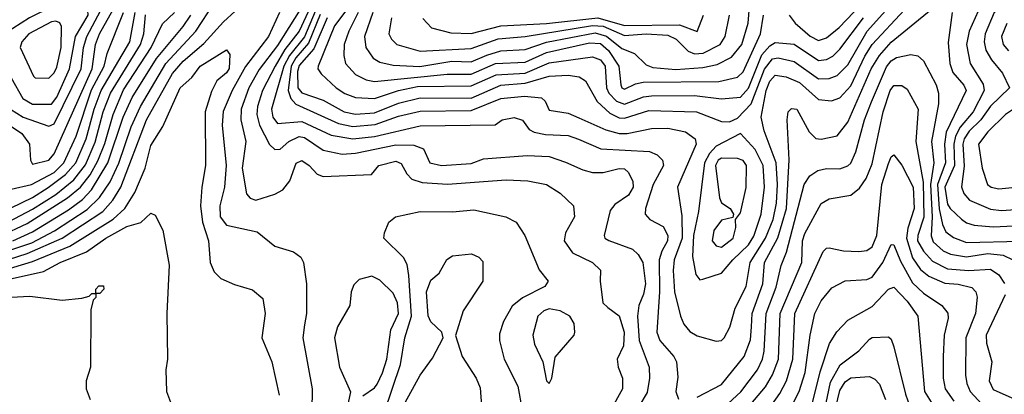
# Model space of a CAD drawing. Extents: x 501367 to 657802, y 482273 to 547541.
# Tile 453 of 656: x 573937 to 577596, y 520004 to 521398. Entities that reach past the tile are written whole.
import ezdxf

# ---------------------------------------------------------------- set-up
doc = ezdxf.new("R2010")
doc.units = 0

msp = doc.modelspace()

# ---------------------------------------------------------------- linework, layer by layer
at = {"layer": '0CON20XD'}
for points in [[(575257.2, 521575), (575107.4, 521375), (575046.1, 521225), (575045.3, 521215), (575056.8, 521196.8), (575112.9, 521145), (575145, 521123.7), (575185, 521107.9), (575255, 521104.3), (575345, 521134.4), (575415, 521149.5), (575615, 521151.9), (575707.7, 521192.3), (575815, 521198.6), (575905, 521237), (576065, 521259.7), (576095, 521248.3), (576112.4, 521225), (576117.5, 521145), (576125.9, 521125), (576155.1, 521095.1), (576185, 521083.4)], [(577678.4, 521575), (577558.5, 521425), (577524.2, 521345), (577520.6, 521315), (577527, 521285), (577548.4, 521248.4), (577589.2, 521199.2), (577614.7, 521145), (577545, 521076.3), (577509.2, 521025), (577465, 520983.4), (577446.4, 520955), (577441.6, 520935), (577447.3, 520852.7), (577436.5, 520776.5), (577445, 520751.8), (577466.5, 520726.6), (577545, 520692.7), (577585, 520688.5), (577655, 520693.4)], [(575249.1, 521425), (575218.5, 521335), (575223.5, 521295), (575250.6, 521255), (575275, 521240.5), (575325, 521229.3), (575424.4, 521224.4), (575543.1, 521243.1), (575615, 521241.4), (575673.5, 521266.5), (575725, 521282), (575815, 521287.6), (575895.1, 521314.9), (576075, 521348.5), (576117.1, 521337.1), (576175, 521290.6), (576222.2, 521272.2), (576265, 521230.4), (576290.2, 521220.2), (576375, 521212.1), (576475, 521219.6), (576529.3, 521230.7), (576581.8, 521258.2), (576620, 521305), (576643.7, 521385), (576652.9, 521495)], [(576130.4, 521049.6), (576165, 521033.1), (576185, 521031), (576275, 521060.3), (576452.5, 521055), (576545, 521018.8), (576575, 521017.8), (576605, 521031.1), (576655.2, 521084.8), (576705, 521214.4), (576735, 521252.3), (576755, 521256.5), (576815, 521242), (576905, 521178.4), (576945, 521178.9), (576975, 521190.8), (577015, 521230.5), (577085.9, 521355), (577210.8, 521495)], [(577531.6, 521505), (577465.5, 521355), (577454.8, 521305), (577468.5, 521235), (577517.8, 521157.8), (577521.6, 521135), (577480.6, 521055), (577431.9, 520998.1), (577414.5, 520965), (577408.4, 520935), (577411.2, 520855), (577375.1, 520775), (577385, 520712.2), (577395.2, 520695), (577436.2, 520656.2), (577455, 520642.5), (577483.5, 520633.5), (577555, 520627.3), (577734.3, 520635.7)], [(573816.9, 520513.1), (573982.1, 520567.9), (574066.9, 520613.1), (574188.2, 520691.8), (574233.3, 520736.7), (574273, 520795), (574305.7, 520864.3), (574351, 520999), (574385.6, 521075), (574480.4, 521235), (574591.9, 521355), (574660.2, 521459.8)], [(573825, 520484), (573965, 520527.6), (574095.4, 520584.7), (574246.6, 520685), (574283.8, 520726.2), (574313.3, 520775), (574408.4, 521025), (574505, 521197.6), (574545, 521244.2), (574621.1, 521308.9), (574695, 521390.2), (574781.3, 521468.7)], [(574055, 521083.7), (574075, 521109.6), (574121.7, 521215), (574144.7, 521335), (574191.4, 521415), (574187.3, 521467.3), (574167, 521487), (574135, 521485.5), (573973, 521405), (573880.4, 521345), (573843.4, 521295), (573838.6, 521265), (573845.3, 521235), (573905, 521181.9), (573949, 521105), (573985, 521084), (574055, 521083.7)], [(573903.5, 521065), (573950.3, 521035), (574045, 521002.2), (574065, 521010), (574165.9, 521215), (574174.5, 521295), (574186.7, 521335), (574248, 521452)], [(575000.5, 521469.5), (574895, 521301.8), (574827.4, 521212.6), (574788.5, 521145), (574759.7, 521065), (574758.5, 521025), (574778, 520945), (574763.7, 520845), (574779.8, 520749.8), (574793.4, 520733.4), (574815, 520727.1), (574885, 520748.4), (574914.5, 520765), (574941.5, 520798.5), (574965, 520863.6), (574985, 520874.1), (575012.9, 520855), (575042.9, 520822.9), (575065, 520814.7), (575245, 520822.5), (575272, 520855), (575335, 520871.7), (575355, 520863.5), (575376, 520825), (575394.8, 520804.8), (575432.2, 520792.2), (575526.3, 520786.3), (575745, 520802), (575825, 520798.9), (575895, 520785.3), (575945, 520752.1), (575995.6, 520705), (575999.1, 520665), (575964.7, 520605.3), (575960.8, 520575), (575991, 520531), (576065, 520494.4), (576095, 520466), (576093.6, 520425), (576103.8, 520345), (576123, 520327), (576165, 520295.8), (576183.8, 520235), (576180.5, 520185), (576156.9, 520135), (576161.1, 520105), (576176.6, 520065), (576177.5, 520025), (576094.5, 519875)], [(576795.8, 521415), (576819.2, 521385), (576875, 521336.3), (576905, 521320), (576935, 521330.8), (576981.7, 521368.3), (577064, 521455)], [(573865, 520593.1), (573965, 520639.2), (574115.3, 520734.7), (574162.8, 520775), (574199.2, 520820.8), (574227.5, 520872.5), (574252.9, 520937.1), (574284.3, 521045.7), (574323.3, 521136.7), (574425.9, 521295), (574467.8, 521382.2), (574512.9, 521425)], [(573895, 520646), (573985, 520693), (574071.8, 520748.2), (574138.3, 520801.7), (574181.8, 520858.2), (574217.1, 520942.9), (574247.4, 521055), (574274.8, 521125.2), (574386, 521305), (574398.3, 521345), (574404.1, 521415.9)], [(573902.9, 521002.9), (573944.8, 520975), (573973.1, 520935), (573977.6, 520875), (573985, 520860.7), (574045, 520875.4), (574065, 520898.7), (574206.3, 521215), (574218.3, 521305), (574234, 521345), (574284.5, 521435.5)], [(573905, 520698.6), (573985, 520737), (574043.1, 520773.1), (574107.9, 520822.1), (574145.5, 520865), (574184.5, 520955), (574213.3, 521065), (574239.3, 521135), (574346.3, 521315), (574366, 521425)], [(573905, 520767.7), (573981.3, 520785), (574065, 520829.6), (574100.7, 520865), (574146.8, 520965), (574203.4, 521136.6), (574250.4, 521225), (574262.6, 521272.6), (574322.4, 521425)], [(573912, 520575), (573985, 520608.3), (574118.9, 520691.1), (574170.7, 520729.3), (574204.4, 520765.6), (574264.1, 520865), (574321.6, 521035), (574355, 521108.7), (574445, 521253.4), (574545, 521372.5), (574573.2, 521415)], [(574902.3, 521425), (574862, 521335), (574776.7, 521223.3), (574727.2, 521135), (574693.6, 521056.4), (574689, 521005), (574704.8, 520855), (574698.3, 520775), (574680.3, 520705), (574682, 520665), (574705, 520633.9), (574819, 520609), (574885, 520555.4), (574954.7, 520534.7), (574981.8, 520515), (574991.6, 520495), (575002.9, 520415), (575002.9, 520305), (574995, 520263.3), (574989.7, 520215), (575024.2, 520025), (575021.2, 519858.8)], [(575016.9, 521443.1), (574975.4, 521355), (574922.9, 521287.2), (574885.9, 521225), (574839.1, 521135), (574820.8, 521075), (574818.9, 521045), (574828.4, 521005), (574865, 520933.5), (574885, 520914.6), (574905, 520916), (574937.1, 520945), (574975, 520963.9), (574995, 520959.2), (575065, 520912.7), (575135, 520898.1), (575185, 520901.4), (575335, 520932.1), (575401.5, 520931.5), (575437.8, 520917.8), (575460.6, 520865), (575505, 520855.3), (575615, 520862.9), (575660.1, 520879.9), (575822.5, 520892.5), (575905, 520889.6), (575965, 520868.4), (576029.1, 520839.1), (576065, 520829.6), (576105, 520829.6), (576165, 520844.2), (576185, 520843.4), (576199.8, 520829.8), (576215.7, 520795.7), (576216.2, 520775), (576199, 520745), (576149.2, 520710.8), (576131.4, 520688.6), (576109.5, 520595), (576111.9, 520585), (576126.5, 520576.5), (576214, 520544), (576235, 520524.5), (576253.1, 520495), (576262.8, 520415), (576255, 520376.9), (576237.6, 520335), (576232.4, 520295), (576239.6, 520205), (576275.9, 520105.9), (576277.8, 520065), (576268.5, 520011.5), (576175.9, 519855)], [(575035, 521428.8), (574995, 521334.6), (574939.4, 521265), (574918.8, 521225), (574873.3, 521065), (574878.3, 521035), (574895, 521011.6), (574985, 521019.5), (575095, 520968.2), (575175, 520954.6), (575255, 520963.3), (575425, 521003.1), (575703.6, 521006.4), (575730, 521025), (575775, 521034.5), (575805, 521024.3), (575830, 520990), (575848.9, 520978.9), (575890.6, 520970.6), (575975, 520966.5), (576013.9, 520953.9), (576096.9, 520916.9), (576277.8, 520907.8), (576305.6, 520895.6), (576326, 520875), (576329.2, 520855), (576291, 520785), (576262.7, 520695), (576261.9, 520675), (576279.2, 520655), (576328, 520628), (576345.2, 520595), (576344.3, 520575), (576323, 520537), (576313.8, 520505), (576315.1, 520385), (576305.2, 520235), (576316.2, 520205), (576367.3, 520145), (576377.5, 520125), (576382.2, 520067.8), (576375.6, 520015), (576385, 519986.7)], [(575053.3, 521416.7), (575009.9, 521310.1), (574963.5, 521256.5), (574945.9, 521225), (574934.4, 521134.4), (574944.3, 521104.3), (574963.2, 521083.2), (575121.3, 521011.3), (575175, 521000.2), (575258, 521008), (575345, 521038.6), (575425, 521057.2), (575615, 521059.5), (575725, 521104.3), (575813.1, 521113.1), (575876.7, 521106.7), (575890, 521095), (575905, 521061.1), (575975, 521049.6), (576015, 521032.4), (576115, 520988.6), (576165, 520974.6), (576195, 520974.5), (576285, 520993.3), (576345, 520994.1), (576411, 520981), (576446.9, 520955), (576450.9, 520935), (576381.9, 520775), (576397.9, 520667.9), (576398.6, 520585), (576369.3, 520505), (576364.9, 520465), (576370.8, 520385), (576392.8, 520295), (576405.2, 520265.2), (576427.9, 520237.9), (576455, 520221.6), (576525, 520202.3), (576545, 520204.6), (576555, 520214.5), (576576.4, 520253.6), (576596.3, 520325), (576636.2, 520405), (576650.9, 520495), (576708.2, 520585), (576736.8, 520655), (576749.3, 520715), (576753.6, 520785), (576747.8, 520865), (576703, 520985), (576692.7, 521035), (576710.5, 521135), (576725, 521169), (576745, 521191.3), (576785, 521185.5), (576835, 521164.8), (576905, 521101.2), (576953.4, 521096.6), (576985, 521106.8), (577025, 521152.1), (577077.7, 521262.3), (577105, 521306), (577225.5, 521434.5)], [(575195.4, 521425), (575160.3, 521355), (575142.8, 521305), (575141, 521265), (575147.6, 521235), (575185, 521194.2), (575224.5, 521174.5), (575255, 521167.4), (575525.1, 521195.1), (575615, 521195.7), (575705, 521234.9), (575815, 521239.3), (575895, 521275.7), (576055, 521311.7), (576095, 521309), (576125, 521283.5)], [(575319, 521405), (575309.1, 521345), (575318.2, 521325), (575338.5, 521305), (575425, 521280.5), (575615, 521291.1), (575715, 521326.3), (575814.9, 521334.9), (576065, 521376.9), (576105, 521373.3), (576185, 521338.7), (576265, 521345.3), (576345, 521340.1), (576376.7, 521325), (576420.7, 521280.7), (576445, 521271.1), (576476.5, 521273.5), (576540.2, 521305), (576558.5, 521335), (576574.3, 521415)], [(575435, 521402.9), (575467.6, 521367.6), (575539, 521349), (575615, 521346.6), (575725, 521375.1), (575895, 521383.7), (576084.9, 521404.9), (576185, 521376.9), (576388.7, 521378.7), (576455, 521354), (576478.4, 521415)], [(576125, 521283.5), (576163.2, 521225), (576171.3, 521155), (576175, 521144.3), (576185, 521139.5), (576225, 521159.8), (576254, 521166), (576535, 521167.5), (576605, 521184.3), (576625, 521204.2), (576689.6, 521345), (576701.4, 521415)], [(576455, 519993.2), (576545, 520041.3), (576629.1, 520145), (576652.5, 520207.5), (576656.2, 520255), (576658.9, 520305), (576698, 520415), (576704.3, 520495), (576753.7, 520586.3), (576786.7, 520695), (576796.7, 520876.7), (576788.8, 521025), (576793.1, 521055), (576805, 521067.8), (576825, 521064.5), (576870.8, 520980.8), (576895, 520956.5), (576915, 520952.9), (576975, 520965.4), (577015, 521017.1), (577101.2, 521215), (577132.3, 521265), (577175, 521314.1), (577324.3, 521435.7)], [(577401.8, 521425), (577387.3, 521312.7), (577393, 521235), (577405, 521202), (577445, 521153.9), (577453.8, 521135), (577380, 520980), (577373.2, 520935), (577377.4, 520865), (577347.7, 520785), (577354.3, 520694.3), (577366.2, 520636.1), (577378.6, 520608.6), (577407.2, 520587.2), (577455, 520569), (577655, 520574)], [(574045, 521180.4), (574065, 521199.7), (574075, 521221.8), (574090.8, 521295), (574092.9, 521372.9), (574085.9, 521385.9), (574071.8, 521391.8), (574055, 521389.6), (573970.5, 521345), (573945.3, 521315), (573939.2, 521295), (573987.9, 521187.9), (573995, 521181.2), (574045, 521180.4)], [(575079.4, 521405), (575030.7, 521289.3), (574975, 521227.8), (574969.3, 521205), (574971.1, 521145), (574985, 521125.5), (575065, 521098.1), (575143.3, 521055), (575185, 521046.2), (575255, 521051.6), (575345, 521087.3), (575425, 521107.3), (575615, 521105.6), (575725, 521154.7), (575815, 521161.8), (575905, 521187.8), (575975, 521192.1), (576015.5, 521185.5), (576040.1, 521170.1), (576083.1, 521093.1), (576130.4, 521049.6)], [(576185, 521083.4), (576255, 521110.4), (576285.1, 521115.1), (576445, 521116.3), (576545, 521103.9), (576615, 521110.1), (576645, 521143.1), (576695, 521266.8), (576725, 521300.5), (576745, 521313.4), (576815, 521306.9), (576905, 521245.9), (576935, 521249.3), (576958.3, 521261.7), (576985, 521288.2), (577072.4, 521405)], [(577605.8, 521384.2), (577585.5, 521335), (577591.2, 521305), (577611.6, 521281.6)], [(573844.1, 520455.9), (573985, 520498.8), (574124, 520556), (574284.6, 520655.4), (574327.9, 520695), (574364.6, 520755.4), (574403.8, 520846.2), (574425, 520930), (574469.2, 521000.8), (574533.9, 521145), (574576.6, 521183.4), (574608.2, 521225), (574705, 521285.5), (574718.2, 521268.2), (574715, 521216.5), (574705, 521200.2), (574669.9, 521170.1), (574649.8, 521130.2), (574626.3, 521055), (574627, 520855), (574613.4, 520775), (574609.2, 520705), (574616.7, 520645), (574639.3, 520575), (574644.7, 520494.7), (574660, 520460), (574684.7, 520434.7), (574735, 520412.5), (574802.6, 520392.6), (574840.8, 520360.8), (574849.5, 520305), (574836.9, 520215), (574874.4, 520125), (574901.7, 520001.7)], [(576505, 519910.6), (576616.8, 520013.2), (576678.4, 520095), (576697.1, 520135), (576703.4, 520165), (576710.4, 520305), (576747.5, 520402.5), (576766.3, 520483.7), (576786.5, 520533.5), (576852.1, 520785), (576873, 520817), (576902.8, 520837.2), (576935, 520843.8), (576985, 520842.6), (577015, 520854.1), (577025, 520864.6), (577043.8, 520906.2), (577076.3, 521025), (577102, 521092), (577158, 521222), (577175, 521244.4), (577195, 521256.7), (577248.6, 521268.6), (577275, 521263.9), (577295.3, 521245), (577342.7, 521155), (577351.1, 521125), (577351.5, 521085), (577325.9, 520945), (577333.5, 520865), (577321.9, 520785), (577327.9, 520665), (577324.4, 520594.4), (577332, 520572), (577368.7, 520538.7), (577395.9, 520525.9), (577455, 520516.2), (577535, 520528.3), (577592.2, 520522.2), (577627.5, 520505)], [(576627, 519935), (576708.2, 520031.8), (576735, 520076.7), (576756.5, 520135), (576763.5, 520305), (576843.1, 520495), (576846.3, 520575), (576855, 520602.5), (576915, 520714.5), (576945, 520731.5), (577025, 520744.6), (577058.2, 520771.8), (577082.9, 520807.1), (577105, 520861.9), (577145.2, 521055), (577171.9, 521135), (577185, 521152.8), (577215, 521153.2), (577235, 521139.6), (577275.2, 521065), (577267, 520945), (577294.1, 520794.1), (577296.7, 520663.3), (577274.4, 520595), (577273.5, 520575), (577295, 520536.4), (577329.6, 520499.6), (577385, 520470.9), (577464.6, 520465.4), (577545, 520469.5), (577575, 520448.9), (577596.3, 520416.3)], [(577575, 520768.8), (577625, 520774.3), (577650, 520785), (577665, 520805.7), (577681, 520899), (577702.6, 520975), (577692.9, 521055), (577680.9, 521070.9), (577665.7, 521075.7), (577629.5, 521065), (577600.7, 521045), (577535, 520980.7), (577499.5, 520935), (577513, 520845), (577533.9, 520785), (577547.5, 520775), (577575, 520768.8)], [(576465, 520430), (576475, 520432.2), (576545, 520455.3), (576586.5, 520505), (576645, 520560.5), (576665, 520592.2), (576692.6, 520675), (576704.6, 520775), (576699.3, 520855), (576670.5, 520915), (576615, 520974.4), (576525, 520927.6), (576500, 520900), (576481.6, 520865), (576458.9, 520685), (576441.1, 520595), (576436.6, 520516.6), (576449.8, 520449.8), (576465, 520430)], [(576545, 520551.5), (576588.1, 520585), (576598.1, 520625), (576597.5, 520655), (576615, 520680), (576636.3, 520773.7), (576638, 520855), (576625, 520873.8), (576605, 520882), (576545, 520883.4), (576532.9, 520875), (576522.7, 520855), (576537.2, 520735), (576545, 520717.1), (576577.5, 520695), (576590, 520675), (576587.5, 520662.5), (576545, 520651.8), (576516.1, 520613.9), (576510.2, 520575), (576525, 520556.8), (576545, 520551.5)], [(576710.8, 519935), (576762.2, 520007.8), (576786.7, 520055), (576810.5, 520135), (576817.7, 520305), (576923.1, 520535), (576935, 520547.5), (576945, 520548.9), (576998, 520538), (577055, 520535.2), (577085, 520538.8), (577105, 520552.4), (577122, 520595), (577141.2, 520785), (577165, 520862.7), (577175, 520887.5), (577185, 520895.5), (577215, 520857.3), (577257.2, 520775), (577260.7, 520695), (577237.6, 520622.4), (577232.1, 520585), (577255, 520512.3), (577285, 520468.4), (577315, 520443.5), (577375, 520418.3), (577424.1, 520414.1), (577475, 520401.6), (577490.3, 520385), (577495.2, 520365.2), (577489.3, 520305), (577452.8, 520215), (577451.3, 520075), (577456.1, 520045), (577469, 520015), (577542.5, 519935)], [(575290.9, 519935), (575352.6, 520115), (575368.1, 520215), (575393.5, 520295), (575383.7, 520446.3), (575377.2, 520487.2), (575363.9, 520513.9), (575290.6, 520585), (575292.5, 520605), (575309.2, 520645), (575334, 520665), (575425.3, 520684.7), (575545, 520683.5), (575625, 520690.4), (575743.8, 520665), (575781.9, 520645), (575814.7, 520594.7), (575867, 520467), (575901.1, 520425), (575888.6, 520405), (575805, 520362.9), (575767.7, 520332.3), (575734.7, 520275), (575720.6, 520229.4), (575720.6, 520205), (575737.2, 520135), (575788.4, 520035), (575804.6, 519945)], [(573865, 520425.5), (574025, 520461.7), (574087.9, 520495), (574185.3, 520534.7), (574256.8, 520585), (574335, 520628.3), (574386.8, 520643.2), (574425, 520678.6), (574440.5, 520670.5), (574468.8, 520615), (574493.1, 520485), (574484.1, 520305), (574486.9, 520135), (574480, 520095), (574482, 520015), (574498, 519975)], [(576792.7, 519935), (576833.2, 520015), (576855.7, 520085), (576874.2, 520225), (576891.6, 520305), (576915, 520352.5), (576955, 520400.4), (577005, 520427.1), (577085, 520431.8), (577105, 520440.3), (577144.9, 520495.1), (577175, 520561.8), (577185, 520560.5), (577209.7, 520499.7), (577255, 520419.3), (577295, 520380.4), (577364.1, 520335), (577386.4, 520306.4), (577387.3, 520287.3), (577372.5, 520225), (577368.5, 520145), (577368.4, 520065), (577376, 520025), (577408.4, 519978.4)], [(575349, 519935), (575425, 520075.5), (575470.9, 520139.1), (575510.8, 520215), (575506, 520235), (575465, 520274.3), (575455, 520296.2), (575448.4, 520385), (575465, 520429.4), (575495.4, 520454.6), (575524.7, 520505.3), (575545, 520520), (575616.6, 520526.6), (575643.8, 520515), (575657.9, 520497.9), (575658.6, 520425), (575585.5, 520314.5), (575557.1, 520222.9), (575581.1, 520145), (575632.9, 520065), (575648.7, 520028.7), (575654.7, 519945)], [(575211.7, 519998.3), (575255, 520028.5), (575265, 520041.8), (575285.8, 520084.2), (575301.2, 520135), (575316, 520244), (575344.8, 520305), (575340.6, 520345), (575325, 520380.6), (575275, 520428.9), (575245.9, 520444.1), (575198.3, 520431.7), (575178.8, 520411.2), (575169.2, 520385), (575164.3, 520335), (575117.8, 520255), (575106.3, 520215), (575125.3, 520105), (575165.9, 520014.1), (575154.2, 519955.8)], [(573905, 520365.5), (573975, 520369.1), (574095, 520354.4), (574167.5, 520362.5), (574195, 520370), (574205, 520380), (574220, 520380), (574220, 520395), (574231.7, 520408.3), (574248.3, 520408.3), (574250, 520395), (574235, 520380), (574220, 520380), (574220, 520365), (574210, 520355), (574201.2, 520318.8), (574200, 520105), (574183.8, 520055), (574183.8, 520025), (574198.8, 519985)], [(576882.5, 519967.5), (576911.7, 520088.3), (576946.8, 520193.2), (576973.7, 520236.3), (577015, 520279.6), (577105, 520331.1), (577165, 520395.3), (577185, 520403.3), (577235, 520350.7), (577274.8, 520295), (577299.8, 520015), (577342.3, 519945)], [(577599.2, 520375), (577528.5, 520225), (577529.6, 520195), (577549.5, 520125), (577540, 520055), (577555, 520022), (577635, 519986.4)], [(575905, 520044), (575914.4, 520065), (575927.1, 520142.9), (575998, 520225), (576000, 520235), (575997.3, 520267.3), (575982, 520295), (575945.2, 520315.2), (575905, 520321.9), (575884.6, 520315), (575862.2, 520295), (575843.3, 520225), (575850.4, 520190.4), (575880.8, 520125), (575894.2, 520054.2), (575905, 520044)], [(576927.1, 519942.9), (576950.4, 520049.6), (576985.4, 520114.6), (577055, 520166.4), (577095, 520208.9), (577105, 520215.4), (577165, 520218), (577175, 520210), (577185, 520181.2), (577228.1, 520005), (577246, 519955)], [(576962.5, 519925), (576985, 520018.7), (577005, 520050.2), (577025, 520065.5), (577095, 520070.8), (577115, 520061.2), (577132, 520042), (577154.7, 519985.3)]]:
    msp.add_lwpolyline(points, dxfattribs=at)

doc.saveas('drawing.dxf')
